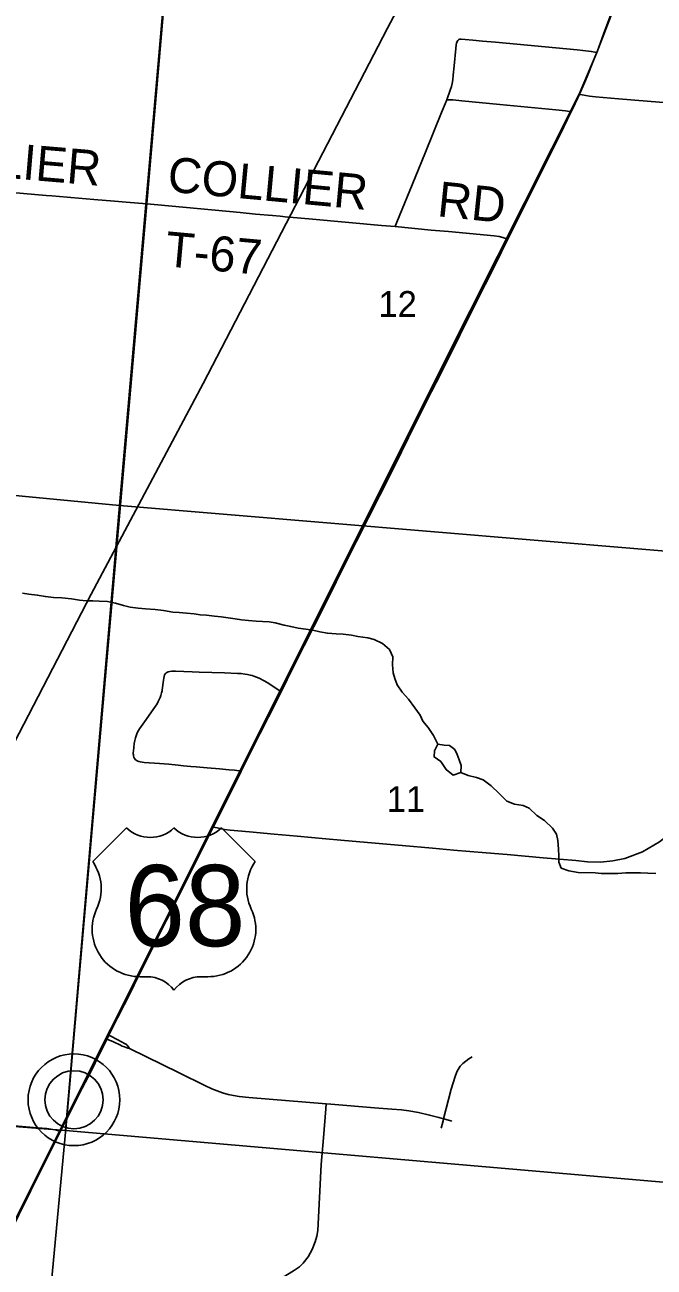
# Model space of a CAD drawing. Extents: x 0 to 1134, y 0 to 440.
# Drawn here: x 476.5 to 507.1, y 52.2 to 112.7 of the extents above; entities that cross this region are included whole.
import ezdxf

# ---------------------------------------------------------------- set-up
doc = ezdxf.new("R2010")
doc.units = 0
for name, color, linetype in [('GM_X_County_Road', 7, 'Continuous'), ('GM_X_Minor_Lake', 7, 'Continuous'), ('GM_X_Minor_River', 7, 'Continuous'), ('GM_X_Rail_Line', 7, 'Continuous'), ('GM_X_Section', 7, 'Continuous'), ('GM_X_Section_Text', 7, 'Continuous'), ('GM_X_Township', 7, 'Continuous'), ('GM_X_Township_Road', 7, 'Continuous'), ('GM_X_Township_Road_Text', 7, 'Continuous'), ('GM_X_Unincorporated', 7, 'Continuous'), ('GM_X_Unincorporated_Location', 7, 'Continuous'), ('GM_X_US_Location', 7, 'Continuous'), ('GM_X_US_Route', 7, 'Continuous'), ('GM_X_US_Shield', 7, 'Continuous')]:
    doc.layers.add(name, color=color, linetype=linetype)

msp = doc.modelspace()

# ---------------------------------------------------------------- linework, layer by layer
at = {"layer": 'GM_X_County_Road'}
for points in [[(503.436, 109.355), (503.574, 109.33), (503.92, 109.267), (504.22, 109.235), (505.334, 109.138), (508.122, 108.911)], [(485.614, 73.665), (485.809, 73.63), (486.169, 73.564), (486.448, 73.529), (487.376, 73.438), (488.584, 73.33), (489.698, 73.23), (491.088, 73.104), (491.831, 73.044), (493.13, 72.93), (494.801, 72.774), (496.287, 72.641), (497.309, 72.556), (498.888, 72.418), (499.91, 72.336), (501.674, 72.178), (503.253, 72.042), (503.825, 71.987), (504.465, 71.96), (505.051, 72.028), (505.65, 72.137), (506.508, 72.477), (507.325, 72.954), (507.693, 73.226)]]:
    msp.add_lwpolyline(points, dxfattribs=at)
at = {"layer": 'GM_X_Minor_Lake'}
for points in [[(496.55, 77.706), (496.376, 77.389), (496.362, 77.093), (496.689, 76.874), (496.947, 76.473), (497.285, 76.196), (497.661, 76.34)], [(496.55, 77.706), (496.856, 77.669), (497.117, 77.643), (497.376, 77.447), (497.488, 77.207), (497.576, 76.956), (497.676, 76.67), (497.661, 76.34)]]:
    msp.add_lwpolyline(points, dxfattribs=at)
at = {"layer": 'GM_X_Minor_River'}
for points in [[(476.339, 85.069), (476.645, 85.02), (477.054, 84.971), (477.451, 84.898), (477.848, 84.86), (478.257, 84.833), (478.722, 84.783), (479.108, 84.722), (479.449, 84.696), (479.756, 84.693), (480.062, 84.679), (480.471, 84.652), (480.868, 84.579), (481.253, 84.462), (481.582, 84.39), (481.968, 84.341), (482.32, 84.303), (482.797, 84.275), (483.194, 84.214), (483.648, 84.142), (483.965, 84.127), (484.317, 84.089), (484.681, 84.052), (484.987, 84.014), (485.294, 83.988), (485.68, 83.95), (485.997, 83.913), (486.349, 83.864), (486.689, 83.815), (486.996, 83.766), (487.325, 83.729), (487.7, 83.702), (488.006, 83.688), (488.335, 83.662), (488.63, 83.613), (489.061, 83.507), (489.39, 83.435), (489.753, 83.363), (490.116, 83.314), (490.456, 83.265), (490.808, 83.182), (491.171, 83.11), (491.591, 83.083), (491.932, 83.068), (492.34, 83.018), (492.646, 82.958), (493.134, 82.885), (493.452, 82.802), (493.847, 82.616), (494.197, 82.317), (494.352, 81.962), (494.337, 81.575), (494.368, 81.188), (494.456, 80.903), (494.567, 80.606), (494.802, 80.25), (495.116, 79.906), (495.43, 79.481), (495.688, 79.126)], [(495.688, 79.126), (495.822, 78.84), (496.08, 78.53), (496.338, 78.129), (496.55, 77.706), (496.376, 77.389), (496.362, 77.093), (496.689, 76.874), (496.947, 76.473), (497.285, 76.196), (497.661, 76.34), (498.023, 76.189), (498.431, 76.093), (498.748, 75.976), (499.132, 75.677), (499.526, 75.308), (499.909, 74.94), (500.282, 74.788), (500.691, 74.727), (500.985, 74.588), (501.368, 74.231), (501.729, 73.988), (502.123, 73.62), (502.313, 73.322), (502.378, 73.026), (502.42, 72.593), (502.428, 72.274), (502.425, 71.967), (502.547, 71.681), (502.91, 71.552), (503.374, 71.456), (504.192, 71.448), (504.488, 71.411), (504.897, 71.407), (505.306, 71.414), (505.692, 71.444), (506.056, 71.452), (506.408, 71.448), (506.76, 71.433), (507.146, 71.407)]]:
    msp.add_lwpolyline(points, dxfattribs=at)
at = {"layer": 'GM_X_Rail_Line'}
for points in [[(538.46, 190.872), (531.264, 175.625), (529.455, 171.744), (523.761, 151.987), (521.638, 146.912), (519.773, 143.896), (517.683, 141.431), (515.36, 138.979), (514.776, 138.349), (513.736, 135.72), (513.018, 133.756), (510.064, 126.441), (504.279, 111.389), (503.424, 109.358), (496.783, 96.163), (485.546, 73.661), (478.157, 58.904), (470.789, 44.152), (463.212, 28.991)], [(451.182, 30.018), (458.42, 44.067), (467.032, 60.601), (479.671, 85.012), (485.129, 95.275), (494.091, 112.577), (499.726, 123.224), (501.511, 125.956), (503.402, 128.057), (505.327, 129.949), (508.502, 133.012), (514.195, 138.036), (516.017, 139.869), (517.553, 141.551), (519.704, 144.119), (521.477, 147.018), (523.27, 151.286), (523.793, 152.748), (524.72, 156.111)]]:
    msp.add_lwpolyline(points, dxfattribs=at)
at = {"layer": 'GM_X_Section'}
for points in [[(452.931, 121.284), (482.612, 118.597), (483.61, 118.491), (481.064, 89.331), (450.756, 92.234)], [(483.61, 118.491), (512.465, 116.052), (513.985, 115.883), (511.315, 86.803), (481.064, 89.331)], [(450.756, 92.234), (481.064, 89.331), (478.432, 58.899), (448.14, 61.283)], [(481.064, 89.331), (511.315, 86.803), (508.443, 56.306), (478.432, 58.899)]]:
    msp.add_lwpolyline(points, close=True, dxfattribs=at)
at = {"layer": 'GM_X_Township'}
msp.add_lwpolyline([(487.542, 173.065), (483.554, 129.317), (482.679, 118.615), (483.64, 118.514), (482.383, 104.033), (478.487, 59.504), (477.008, 43.588)], dxfattribs=at)
at = {"layer": 'GM_X_Township_Road'}
for points in [[(496.982, 109.092), (497.15, 109.558), (497.202, 109.737), (497.235, 109.879), (497.268, 110.058), (497.298, 110.288), (497.345, 110.751), (497.417, 111.583), (497.438, 111.765), (497.458, 111.852), (497.489, 111.934), (497.522, 111.983), (497.57, 112.021), (497.611, 112.036), (497.685, 112.044), (497.88, 112.032), (498.248, 111.994), (498.71, 111.95), (499.357, 111.89), (503.328, 111.519), (503.88, 111.463), (504.01, 111.448), (504.184, 111.415), (504.275, 111.397)], [(494.466, 102.912), (494.488, 102.963), (494.557, 103.123), (495.435, 105.302), (495.944, 106.532), (496.722, 108.468), (496.899, 108.901), (496.982, 109.092)], [(496.982, 109.092), (497.168, 109.087), (497.277, 109.082), (497.715, 109.037), (499.561, 108.858), (502.285, 108.594), (502.752, 108.549), (502.845, 108.537), (503.036, 108.513)], [(467.229, 105.316), (468.049, 105.242), (471.389, 104.966), (472.961, 104.829), (473.885, 104.744), (474.162, 104.717), (474.347, 104.7), (475.087, 104.635), (475.457, 104.605), (476.382, 104.527), (477.492, 104.432), (477.77, 104.408), (478.516, 104.346)], [(478.516, 104.346), (478.695, 104.331), (479.805, 104.234), (480.821, 104.15), (481.373, 104.101), (482.39, 104.017)], [(482.39, 104.017), (482.926, 103.972), (486.923, 103.597), (487.666, 103.528), (488.502, 103.453), (488.872, 103.416), (489.244, 103.379), (489.304, 103.374)], [(489.304, 103.374), (490.267, 103.292), (492.22, 103.118), (493.801, 102.974), (494.466, 102.912)], [(494.466, 102.912), (496.218, 102.747), (497.056, 102.673), (499.287, 102.466), (499.531, 102.435), (499.71, 102.391), (499.854, 102.341), (499.952, 102.307)], [(486.983, 76.403), (486.877, 76.415), (486.659, 76.438), (486.389, 76.47), (485.922, 76.508), (485.314, 76.562), (484.786, 76.606), (484.523, 76.629), (484.35, 76.643), (484.173, 76.658), (483.909, 76.685), (483.459, 76.734), (482.998, 76.772), (482.257, 76.825), (482.166, 76.834), (482.077, 76.847), (481.99, 76.867), (481.944, 76.882), (481.909, 76.9), (481.863, 76.934), (481.836, 76.955), (481.803, 76.99), (481.779, 77.022), (481.759, 77.074), (481.74, 77.143), (481.732, 77.2), (481.729, 77.242), (481.727, 77.295), (481.73, 77.386), (481.746, 77.556), (481.775, 77.741), (481.804, 77.896), (481.833, 78.02), (481.863, 78.123), (481.899, 78.211), (481.94, 78.295), (482.037, 78.454), (482.355, 78.915), (482.73, 79.45), (482.886, 79.682), (482.944, 79.792), (483.008, 79.922), (483.035, 79.992), (483.066, 80.075), (483.101, 80.207), (483.124, 80.312), (483.132, 80.364), (483.197, 80.829), (483.211, 80.921), (483.229, 81.012), (483.252, 81.082), (483.281, 81.136), (483.316, 81.173), (483.363, 81.204), (483.427, 81.231), (483.507, 81.249), (483.598, 81.26), (483.784, 81.259), (484.589, 81.233), (484.93, 81.22), (486.171, 81.186), (486.79, 81.161), (486.973, 81.147), (487.155, 81.127), (487.291, 81.103), (487.419, 81.077), (487.505, 81.055), (487.598, 81.023), (487.727, 80.976), (487.856, 80.922), (488.101, 80.796), (488.246, 80.71), (488.416, 80.602), (488.581, 80.494), (488.669, 80.434), (488.921, 80.257)], [(480.535, 63.539), (480.603, 63.504), (480.971, 63.321), (481.332, 63.123), (481.39, 63.082), (481.426, 63.053), (481.485, 62.99), (481.542, 62.899)], [(480.45, 63.359), (480.496, 63.337), (480.767, 63.21), (481.098, 63.054), (481.187, 63.014), (481.3, 62.968), (481.387, 62.934), (481.465, 62.912), (481.542, 62.899)], [(481.542, 62.899), (483.964, 61.705), (485.215, 61.085), (485.552, 60.93), (485.809, 60.826), (486.072, 60.736), (486.339, 60.659), (486.61, 60.6), (486.884, 60.557), (487.346, 60.513), (491.116, 60.202)], [(496.821, 59.467), (497.2, 60.909), (497.383, 61.534), (497.446, 61.709), (497.486, 61.793), (497.531, 61.875), (497.581, 61.953), (497.637, 62.027), (497.698, 62.097), (497.764, 62.163), (497.906, 62.283), (498.057, 62.392), (498.215, 62.49)], [(485.092, 50.249), (485.939, 50.228), (486.258, 50.27), (486.599, 50.352), (486.96, 50.476), (489.571, 52.096), (489.808, 52.261), (489.994, 52.437), (490.232, 52.746), (490.438, 53.097), (490.582, 53.479), (490.655, 53.747), (490.706, 54.026), (490.873, 57.242), (490.98, 58.548), (491.095, 59.948), (491.116, 60.202)], [(491.116, 60.202), (491.335, 60.184), (493.47, 60.008), (494.304, 59.937), (494.769, 59.9), (495.139, 59.852), (495.598, 59.769), (496.145, 59.649), (496.596, 59.529), (496.821, 59.467)], [(496.704, 59.017), (496.798, 59.378), (496.821, 59.467)], [(496.821, 59.467), (497.133, 59.381), (497.223, 59.358)], [(475.378, 59.175), (477.063, 59.037), (477.528, 58.992), (477.806, 58.953), (477.938, 58.93), (478.045, 58.902), (478.117, 58.876), (478.176, 58.854)]]:
    msp.add_lwpolyline(points, dxfattribs=at)
at = {"layer": 'GM_X_Unincorporated'}
msp.add_lwpolyline([(539, 17.107), (539, 113.439), (513.831, 115.79), (506.135, 116.476), (483.64, 118.514), (482.383, 104.033), (478.487, 59.504), (477.008, 43.588)], dxfattribs=at)
for radius in [2.232, 1.415]:
    msp.add_circle((478.84, 60.396), radius, dxfattribs=at)
at = {"layer": 'GM_X_Unincorporated_Location'}
msp.add_line((478.84, 60.396), (478.84, 60.396), dxfattribs=at)
at = {"layer": 'GM_X_US_Route'}
for points in [[(504.275, 111.397), (504.374, 111.654), (504.626, 112.33), (505.06, 113.508), (505.296, 114.159), (505.553, 114.851), (506.032, 116.165), (506.142, 116.46), (506.358, 117.039), (506.922, 118.52), (507.233, 119.299), (507.514, 120.018), (507.706, 120.508), (508.435, 122.333), (509.442, 124.865)], [(499.952, 102.307), (500.128, 102.658), (500.384, 103.179), (500.951, 104.31), (501.528, 105.459), (501.925, 106.269), (502.669, 107.774), (503.036, 108.513), (503.097, 108.635), (503.358, 109.188), (503.436, 109.355), (503.452, 109.39), (503.555, 109.617), (503.679, 109.918), (503.809, 110.227), (504.123, 111.006), (504.275, 111.397)], [(485.614, 73.665), (486.51, 75.447), (486.923, 76.281), (486.983, 76.403), (487.21, 76.863), (487.546, 77.528), (487.906, 78.244), (488.074, 78.581), (488.3, 79.038), (488.478, 79.383), (488.66, 79.748), (488.921, 80.257), (489.218, 80.853), (489.627, 81.676), (490.046, 82.515), (490.51, 83.447), (490.974, 84.364), (491.59, 85.612), (491.999, 86.426), (492.581, 87.59), (493.173, 88.749), (493.726, 89.834), (494.436, 91.245), (495.121, 92.641), (495.751, 93.92), (496.231, 94.89), (496.685, 95.763), (498.544, 99.496), (499.151, 100.695), (499.644, 101.691), (499.952, 102.307)], [(478.176, 58.854), (478.446, 59.393), (478.494, 59.488), (478.86, 60.212), (479.117, 60.725), (479.64, 61.726), (479.866, 62.194), (480.379, 63.211), (480.45, 63.359), (480.535, 63.539), (480.656, 63.792), (481.588, 65.622), (481.953, 66.367), (482.17, 66.801), (482.811, 68.074), (483.344, 69.134), (483.763, 69.968), (484.222, 70.88), (484.513, 71.457), (484.966, 72.379), (485.597, 73.632), (485.614, 73.665)], [(474.673, 51.812), (475.043, 52.552), (475.294, 53.05), (475.664, 53.8), (476.157, 54.796), (476.739, 55.97), (477.104, 56.7), (477.445, 57.386), (477.775, 58.056), (478.176, 58.854)]]:
    msp.add_lwpolyline(points, dxfattribs=at)
at = {"layer": 'GM_X_US_Shield'}
for p, q in [((481.399, 73.641), (479.751, 71.993)), ((487.661, 71.993), (486.014, 73.641)), ((482.058, 66.39), (482.388, 66.39)), ((485.025, 66.39), (485.354, 66.39))]:
    msp.add_line(p, q, dxfattribs=at)
for centre, radius, start, end in [((482.553, 74.817), 1.648, 225.573, 314.427), ((484.86, 74.817), 1.648, 225.573, 314.427), ((477.861, 70.669), 2.307, 334.54712, 35.00093), ((489.551, 70.669), 2.307, 144.99907, 205.45288), ((482.033, 68.697), 2.307, 154.83192, 270.63826), ((485.38, 68.697), 2.307, 269.36174, 25.16808), ((482.388, 64.742), 1.648, 36.8699, 90), ((485.025, 64.742), 1.648, 90, 143.1301)]:
    msp.add_arc(centre, radius, start, end, dxfattribs=at)

# ---------------------------------------------------------------- texts
at = {"layer": 'GM_X_Section_Text'}
for s, p in [('12', (493.656, 98.52)), ('11', (494.056, 74.411))]:
    msp.add_text(s, height=1.2557, rotation=0.00001, dxfattribs=at).set_placement(p)
at = {"layer": 'GM_X_Township_Road_Text'}
for s, rotation, p in [('COLLIER', 355.12854, (470.365, 105.727)), ('COLLIER', 354.70319, (483.348, 104.627)), ('RD', 354.04244, (496.476, 103.426)), ('T-67', 354.77929, (483.229, 100.989))]:
    msp.add_text(s, height=1.7045, rotation=rotation, dxfattribs=at).set_placement(p)
at = {"layer": 'GM_X_US_Location'}
for s, p in [('0', (483.704, 69.819)), ('/', (483.705, 69.819))]:
    msp.add_text(s, height=0.00568, dxfattribs=at).set_placement(p)
msp.add_text('68', height=0.00568, rotation=0.00001, dxfattribs=at).set_placement((482.531, 68.643))
at = {"layer": 'GM_X_US_Shield'}
msp.add_text('68', height=3.9551, dxfattribs=at).set_placement((481.3, 67.873))

doc.saveas('drawing.dxf')
